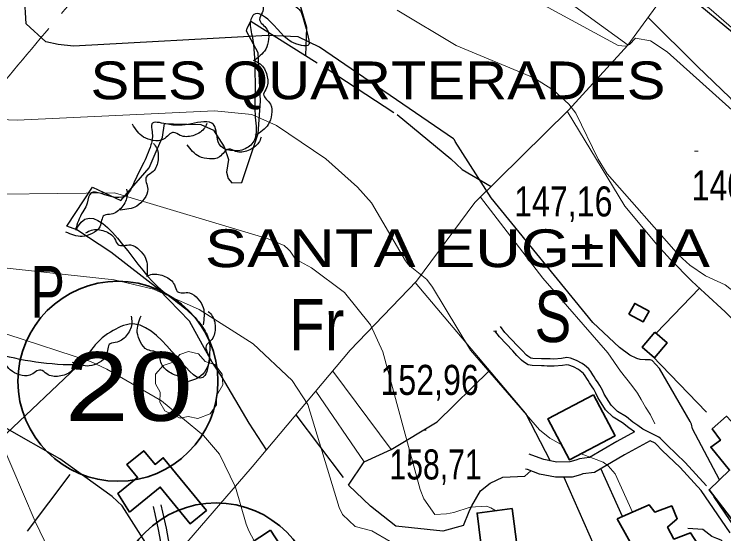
# Model space of a CAD drawing. Extents: x 483847 to 488453, y 4383581 to 4386795.
# Drawn here: x 485871.9 to 486078.4, y 4386183.2 to 4386334.4 of the extents above; entities that cross this region are included whole.
import ezdxf
from ezdxf.enums import TextEntityAlignment as Align

# ---------------------------------------------------------------- set-up
doc = ezdxf.new("R2010")
doc.units = 0
doc.header["$LTSCALE"] = 3.8
doc.linetypes.add('LONG_DASHED', pattern=[7.5, 6, -1.5])
doc.linetypes.add('MEDIUM_DASHED', pattern=[4.5, 3, -1.5])
for name, color, linetype, lineweight in [('13', 7, 'Continuous', 25), ('15', 7, 'LONG_DASHED', 13), ('25', 7, 'LONG_DASHED', 25), ('27', 7, 'Continuous', 25), ('29', 7, 'Continuous', 13), ('38', 7, 'Continuous', 25), ('47', 7, 'Continuous', 35), ('51', 7, 'Continuous', 13), ('6', 7, 'Continuous', 35), ('7', 7, 'Continuous', 13), ('8', 7, 'Continuous', 25), ('9', 7, 'Continuous', 13)]:
    doc.layers.add(name, color=color, linetype=linetype, lineweight=lineweight)
doc.layers.add('31', color=7, linetype='Continuous')
doc.layers.add('5', color=7, linetype='Continuous')

msp = doc.modelspace()

# ---------------------------------------------------------------- linework, layer by layer
at = {"layer": '15'}
msp.add_spline([(485669.49, 4386110.7), (485685.13, 4386128.86), (485703.26, 4386142.48), (485721.48, 4386157.08), (485732.87, 4386172.22), (485748.75, 4386190.98), (485763.29, 4386210.88), (485783.67, 4386229.94), (485800.63, 4386245.68), (485821.91, 4386264.74), (485838.88, 4386275.82), (485851.88, 4386292.82), (485869.08, 4386314.93), (485890.07, 4386339.7), (485910.38, 4386364.39), (485923.72, 4386389.19)], degree=3, dxfattribs=at)
at = {"layer": '25'}
for p, q in [((486058.68, 4386241.54), (486071.29, 4386254.7)), ((486057.53, 4386235.02), (486076.64, 4386215.15)), ((485953.85, 4386217.76), (485969.57, 4386196.96)), ((486020.69, 4386218.29), (486027.83, 4386204.45)), ((486048.89, 4386188.2), (486042.62, 4386202.14))]:
    msp.add_line(p, q, dxfattribs=at)
for points in [[(486109.93, 4386354.85), (486096.01, 4386332.39), (486093.79, 4386328.82), (486089.41, 4386327.31), (486086.93, 4386326.97), (486086.41, 4386326.98), (486086.11, 4386327.06), (486084.46, 4386327.68), (486080.88, 4386329.08), (486069.17, 4386338.86), (486065.38, 4386341.84), (486055.93, 4386346.85), (486046.31, 4386351.04), (486038.62, 4386353.77), (486023.21, 4386362.77), (485980.57, 4386387.55), (485981.05, 4386395.47)], [(485956.74, 4386322.37), (485957.02, 4386330.56), (485954.87, 4386337.79), (485954.04, 4386342.83), (485957.28, 4386348.79), (485968.05, 4386357.04), (485973.23, 4386362.44), (485979.91, 4386367.75), (485983.93, 4386370.77), (485987.74, 4386369.59), (486016.42, 4386349.82), (486021.76, 4386344.94)], [(485945.32, 4386207.59), (485940.22, 4386215.39), (485932.16, 4386229.02), (485929.44, 4386233.11), (485926.66, 4386238.17), (485922.86, 4386245.06), (485913.83, 4386254.34), (485905.23, 4386261.07), (485900.03, 4386265.19), (485890.07, 4386271.64), (485887.16, 4386272.73), (485894.68, 4386284.1), (485902.87, 4386280.16), (485911.11, 4386289.72), (485913.21, 4386294.42), (485914.99, 4386298.67), (485915.65, 4386302.56), (485918.2, 4386302.53), (485926.15, 4386302.34), (485929.88, 4386300.63), (485932.96, 4386295.79), (485934.19, 4386292.17), (485933.61, 4386288.42), (485934.18, 4386286.61), (485935.21, 4386285.32), (485938.14, 4386285.43), (485942.85, 4386299.7), (485943.51, 4386309.07), (485942.88, 4386323.18), (485939.45, 4386329.53), (485939.68, 4386330.36), (485940.69, 4386332.37), (485963.22, 4386318.31), (485983.3, 4386305.19), (485998.94, 4386292.29), (486002.2, 4386289.17), (486010.68, 4386284.26)], [(486002.59, 4386185.61), (485996.57, 4386183.97), (485982.93, 4386185.37), (485975.51, 4386191.25), (485969.15, 4386197.35), (485973.67, 4386204.11), (485981.6, 4386207.75), (485995, 4386215.73), (486010.19, 4386230.74)], [(486002.59, 4386185.61), (486004.3, 4386189.64), (486005, 4386191.28), (486007.54, 4386195.67), (486010.35, 4386197.88), (486014.05, 4386199.63), (486020.43, 4386199.99), (486022.18, 4386201.49)], [(486031.81, 4386199.64), (486040.55, 4386179.89), (486046.24, 4386168.48), (486048.75, 4386165.14), (486052.76, 4386157.13), (486057, 4386150.54)]]:
    msp.add_lwpolyline(points, dxfattribs=at)
at = {"layer": '27'}
for points in [[(485978.1, 4386409.04), (485977.69, 4386401.47), (485977.49, 4386397.57), (485977.14, 4386388.87), (485977.44, 4386383.77), (485977.48, 4386375.66), (485974.93, 4386365.79), (485961.93, 4386359.08), (485960.27, 4386358.42), (485957.35, 4386353.29), (485952.49, 4386344.43), (485951.68, 4386339.86), (485952.03, 4386338.58), (485955.14, 4386335.31), (485956.08, 4386332.9), (485956.87, 4386330.19), (485957.57, 4386326.87), (485957.63, 4386325.6), (485955.45, 4386325.33), (485946.24, 4386332.44), (485941.62, 4386334.31), (485940.77, 4386332.89), (485941.08, 4386328.16), (485941.91, 4386317.79), (485941.97, 4386311.71), (485942.01, 4386304.44), (485941.77, 4386297.84), (485939.11, 4386295.25), (485931.55, 4386296.56), (485930.77, 4386299.64), (485929.9, 4386302.28), (485923.45, 4386302.53), (485916.02, 4386302.48), (485911.9, 4386302.47), (485912.01, 4386300.21), (485911.66, 4386296.39), (485909.25, 4386290.57), (485906.55, 4386285.06), (485904.62, 4386281.79), (485897.13, 4386282.19), (485894.28, 4386282.46), (485893.11, 4386279.4), (485890.79, 4386274.86), (485889.85, 4386271.64), (485890.31, 4386272.46), (485912.07, 4386256.62), (485918.29, 4386251.35), (485926.44, 4386243.73), (485928.55, 4386239.35), (485928.73, 4386235.89), (485927.36, 4386229.24), (485906.94, 4386244.24), (485900.68, 4386242.37), (485894.83, 4386237.43), (485890.72, 4386232.84), (485886.13, 4386232.38), (485861.89, 4386237.53), (485854.96, 4386240.93), (485846.5, 4386246.9), (485842.66, 4386251.76), (485835.03, 4386253.37), (485814.48, 4386243.08), (485810.53, 4386239.69), (485803.75, 4386238.36), (485798.04, 4386237.69), (485791.69, 4386239.81), (485789.69, 4386246.29), (485789.61, 4386246.29), (485788.58, 4386247.58), (485780.18, 4386258.21), (485774.86, 4386258.88), (485762.26, 4386259.22), (485746.2, 4386259.07), (485729.6, 4386258.26), (485716.66, 4386255.59), (485715.98, 4386255), (485703.77, 4386246.32), (485696.87, 4386235.77), (485694.55, 4386231.3), (485682.79, 4386227.41), (485672.44, 4386227.79), (485665.18, 4386229.09), (485656.13, 4386236.05), (485650.69, 4386241.01)], [(485940.22, 4386342.47), (485941.8, 4386341.66), (485943.92, 4386338.52), (485944.02, 4386334.83), (485943.26, 4386332.92), (485945.4, 4386330.08), (485945.87, 4386327.13), (485945.05, 4386324.22), (485941.45, 4386320.81)], [(485941.92, 4386320.83), (485943.45, 4386319.94), (485945.41, 4386316.69), (485945.32, 4386313), (485944.46, 4386311.14), (485946.45, 4386308.19), (485946.77, 4386305.22), (485945.81, 4386302.35), (485942.04, 4386299.13)], [(485927.96, 4386302.56), (485927.07, 4386301.02), (485923.82, 4386299.06), (485920.13, 4386299.15), (485918.27, 4386300.01), (485915.32, 4386298.02), (485912.35, 4386297.7), (485909.48, 4386298.66), (485906.26, 4386302.42)], [(485943.74, 4386298.64), (485943.01, 4386297.02), (485939.96, 4386294.76), (485936.28, 4386294.5), (485934.34, 4386295.17), (485931.6, 4386292.9), (485928.67, 4386292.3), (485925.73, 4386292.98), (485922.16, 4386296.43)], [(485912.39, 4386296.83), (485913.36, 4386295.34), (485913.65, 4386291.56), (485911.91, 4386288.3), (485910.3, 4386287.02), (485910.75, 4386283.5), (485909.7, 4386280.7), (485907.55, 4386278.58), (485902.73, 4386277.4)], [(485904.59, 4386283.5), (485904.73, 4386281.73), (485903.19, 4386278.26), (485900.11, 4386276.23), (485898.08, 4386275.86), (485896.8, 4386272.54), (485894.55, 4386270.59), (485891.65, 4386269.74), (485886.85, 4386270.99)], [(485892.71, 4386270.8), (485894.32, 4386271.55), (485898.11, 4386271.29), (485901.08, 4386269.1), (485902.11, 4386267.32), (485905.67, 4386267.26), (485908.28, 4386265.82), (485910.08, 4386263.39), (485910.55, 4386258.45)], [(485910.33, 4386258.13), (485912.01, 4386258.71), (485915.75, 4386258.08), (485918.49, 4386255.6), (485919.34, 4386253.73), (485922.87, 4386253.31), (485925.32, 4386251.61), (485926.86, 4386249.01), (485926.84, 4386244.05)], [(485928.34, 4386247.9), (485929.52, 4386246.57), (485930.35, 4386242.87), (485929.1, 4386239.4), (485927.7, 4386237.89), (485928.66, 4386234.47), (485928.02, 4386231.56), (485926.21, 4386229.13), (485921.62, 4386227.27)], [(485905.88, 4386246.49), (485906.12, 4386244.73), (485904.77, 4386241.18), (485901.81, 4386238.98), (485899.81, 4386238.51), (485898.71, 4386235.12), (485896.57, 4386233.04), (485893.72, 4386232.04), (485888.86, 4386233.02)], [(485921.84, 4386229.31), (485920.07, 4386229.11), (485916.56, 4386230.54), (485914.43, 4386233.56), (485914.01, 4386235.57), (485910.65, 4386236.75), (485908.63, 4386238.94), (485907.69, 4386241.81), (485908.79, 4386246.65)], [(485889.58, 4386231.86), (485888.47, 4386230.48), (485884.96, 4386229.05), (485881.32, 4386229.7), (485879.61, 4386230.84), (485876.39, 4386229.33), (485873.41, 4386229.47), (485870.73, 4386230.86), (485868.12, 4386235.09)]]:
    msp.add_spline(points, degree=3, dxfattribs=at)
at = {"layer": '29'}
msp.add_lwpolyline([(485920.21, 4386216.81), (485915.67, 4386218.93), (485914.26, 4386221.47), (485914.36, 4386224.45), (485912.99, 4386226.86), (485913.03, 4386229.61), (485915.19, 4386232.21), (485918.38, 4386233.21), (485920.03, 4386235.4), (485922.6, 4386236.23), (485925.46, 4386235.58), (485927.41, 4386233.31), (485930.22, 4386232.49), (485932.35, 4386229.64), (485932.59, 4386226.51), (485930.71, 4386223.36), (485930.71, 4386220.68), (485928.89, 4386218.07), (485925.27, 4386216.73), (485922.5, 4386217.36)], close=True, dxfattribs=at)
at = {"layer": '38'}
for points in [[(486052.42, 4386212.85), (486050.7, 4386214.01), (486048.86, 4386215.52), (486046.15, 4386217.15), (486043.97, 4386219.24), (486041.69, 4386222.84), (486041.17, 4386224.07), (486040.55, 4386225.23), (486040.05, 4386225.96), (486039.32, 4386227.1), (486038.86, 4386227.79), (486038.5, 4386228.4), (486038, 4386229.2), (486037.55, 4386229.8), (486036.6, 4386230.64), (486036.08, 4386230.98), (486034.64, 4386231.73), (486033.27, 4386232.3), (486032.7, 4386232.36), (486031.41, 4386232.17), (486029.02, 4386231.98), (486027.87, 4386231.99), (486026.97, 4386232), (486026.14, 4386232.02), (486025.31, 4386232.03), (486022.56, 4386232.14), (486021.48, 4386232.33), (486020.06, 4386233.2), (486019.47, 4386233.72), (486018.19, 4386235.11), (486016.94, 4386236.4), (486013.07, 4386240.47), (486011.72, 4386242.24)], [(486052.42, 4386212.85), (486047.23, 4386210.02), (486039.29, 4386205.34), (486036.39, 4386204.97), (486035.3, 4386204.62), (486033.54, 4386204.09), (486029.83, 4386204.07), (486025.99, 4386204.8), (486022.53, 4386206.11), (486021.71, 4386206.31)], [(486080.19, 4386183.44), (486071.76, 4386195.81), (486065.68, 4386202.45), (486060.44, 4386207.47), (486058.62, 4386209.35), (486058.4, 4386209.51), (486056.93, 4386210.26)], [(485913.71, 4386140.37), (485915.57, 4386154.27), (485917.25, 4386167.45), (485916.42, 4386171.44), (485915.09, 4386177.69), (485913.83, 4386184.39), (485912.85, 4386188.97), (485912.36, 4386191.08)], [(486084.36, 4386173.63), (486082.08, 4386176.59), (486077.57, 4386181.31), (486076.37, 4386181.85), (486074.88, 4386182.4), (486072.28, 4386184.39), (486067.94, 4386184.75)]]:
    msp.add_lwpolyline(points, dxfattribs=at)
at = {"layer": '38', "linetype": 'MEDIUM_DASHED'}
for points in [[(486081.9, 4386184.6), (486073.39, 4386197.11), (486067.17, 4386203.9), (486061.9, 4386208.95), (486060, 4386210.9), (486059.51, 4386211.27), (486056.79, 4386212.65), (486054.81, 4386213.68), (486053.39, 4386214.7), (486051.94, 4386215.68), (486050.05, 4386217.22), (486047.42, 4386218.81), (486045.59, 4386220.57), (486043.54, 4386223.81), (486043.05, 4386224.98), (486042.32, 4386226.3), (486041.78, 4386227.11), (486041.06, 4386228.23), (486040.62, 4386228.89), (486040.27, 4386229.48), (486039.71, 4386230.38), (486039.08, 4386231.22), (486037.85, 4386232.3), (486037.12, 4386232.77), (486035.52, 4386233.61), (486033.79, 4386234.33), (486032.66, 4386234.45), (486031.17, 4386234.23), (486028.95, 4386234.05), (486027.89, 4386234.06), (486027, 4386234.07), (486026.18, 4386234.09), (486025.37, 4386234.1), (486022.78, 4386234.21), (486022.23, 4386234.3), (486021.3, 4386234.87), (486020.93, 4386235.21), (486019.7, 4386236.54), (486018.43, 4386237.84), (486014.65, 4386241.81), (486013.37, 4386243.5)], [(486056.93, 4386210.26), (486049.43, 4386206.15), (486040.76, 4386201.04), (486037.36, 4386200.61), (486036.63, 4386200.37), (486034.21, 4386199.64), (486029.42, 4386199.62), (486024.77, 4386200.5), (486021.22, 4386201.85), (486020.68, 4386201.98)], [(485916.27, 4386141.67), (485917.91, 4386153.96), (485919.64, 4386167.55), (485918.73, 4386171.93), (485917.41, 4386178.16), (485916.15, 4386184.86), (485915.16, 4386189.49), (485914.65, 4386191.62)]]:
    msp.add_lwpolyline(points, dxfattribs=at)
at = {"layer": '47'}
for points in [[(486050.75, 4386247.13), (486054.91, 4386244.85), (486056.61, 4386247.94), (486052.45, 4386250.22)], [(486058.32, 4386241.84), (486054.61, 4386237.51), (486058.22, 4386234.41), (486061.93, 4386238.74)], [(486040.43, 4386223.64), (486027.16, 4386216.6), (486033.48, 4386204.68), (486046.75, 4386211.72)], [(486083.16, 4386184.23), (486074.1, 4386195.99), (486080.04, 4386201.68), (486074.58, 4386208.44), (486077.38, 4386210.43), (486075.03, 4386213.76), (486079.21, 4386217.38), (486087.12, 4386208.86), (486094.93, 4386214.45), (486092.24, 4386215.54), (486100.27, 4386220.68), (486102.97, 4386215.84), (486098.34, 4386211.63), (486102.54, 4386206.31), (486100, 4386202.37), (486102.28, 4386198.59), (486093.85, 4386191.43), (486089.34, 4386196.22), (486085.22, 4386191.86), (486087.43, 4386188.82)], [(485905.4, 4386189.48), (485914.36, 4386196.78), (485923.06, 4386186.09), (485927.81, 4386189.97), (485915.26, 4386205.32), (485912.85, 4386203.36), (485909.58, 4386207.37), (485904.67, 4386203.37), (485907.77, 4386199.55), (485902.01, 4386194.88)], [(486016.77, 4386190.51), (486018.29, 4386178.58), (486008.1, 4386177.28), (486006.58, 4386189.21)], [(486047.34, 4386187.52), (486056.78, 4386170.65), (486062.52, 4386172.9), (486068.56, 4386175.81), (486072.12, 4386178.24), (486068.67, 4386183.46), (486063.84, 4386181.66), (486062.02, 4386185.14), (486064.83, 4386187.57), (486063.23, 4386191.27), (486058.33, 4386189.47), (486056.7, 4386191.59)], [(485946.45, 4386184.24), (485936.81, 4386177.9), (485942.48, 4386169.29), (485952.12, 4386175.63)]]:
    msp.add_lwpolyline(points, close=True, dxfattribs=at)
at = {"layer": '51'}
for p, q in [((485988.55, 4386256.36), (486020.69, 4386218.29)), ((485964.55, 4386230.52), (485981.6, 4386207.75)), ((485959.69, 4386224.72), (485973.67, 4386204.11))]:
    msp.add_line(p, q, dxfattribs=at)
for points in [[(486025.17, 4386358.24), (486019.55, 4386347.97), (486050.52, 4386325.39)], [(486025.53, 4386356.89), (486060.47, 4386339.21), (486050.46, 4386325.45), (486033.14, 4386306.51), (486005.96, 4386279.58), (485988.9, 4386256.72), (485969.63, 4386236.58), (485941.16, 4386202.63), (485920.25, 4386178.54), (485936.45, 4386162.1)], [(486056.32, 4386333.5), (486070.76, 4386319.17), (486080.09, 4386310.19), (486085.18, 4386304.18), (486093.09, 4386295.74), (486099.52, 4386289.05), (486102.69, 4386285.4), (486105.64, 4386281.46), (486112.07, 4386269.66), (486113.97, 4386265.65), (486116.95, 4386259.01), (486119.28, 4386254.4), (486124.94, 4386246.21), (486132.19, 4386233.2)], [(486032.83, 4386306.2), (486049.55, 4386278.51), (486058.84, 4386267.34), (486062.9, 4386263.01), (486069.04, 4386256.69), (486072.89, 4386253.26), (486078.82, 4386247.77), (486084.52, 4386242.14), (486088.06, 4386238.41), (486092.11, 4386232.43), (486094.89, 4386227.88), (486100.89, 4386219.58)], [(486007.58, 4386281.18), (486025.68, 4386257.61), (486044.58, 4386235.88), (486048.33, 4386230.5), (486051.65, 4386226.33), (486053.27, 4386224.13), (486054.29, 4386222.24), (486055.61, 4386220.04), (486057.01, 4386217.85), (486058.32, 4386215.2)], [(485891.93, 4386233.49), (485867.81, 4386210.65), (485877.98, 4386186.8), (485901.59, 4386137.69)]]:
    msp.add_lwpolyline(points, dxfattribs=at)
at = {"layer": '6', "lineweight": 25}
msp.add_line((485888.06, 4386200.41), (485875.65, 4386183.9), dxfattribs=at)
at = {"layer": '6'}
for centre in [(485902.06, 4386227.58), (485930.62, 4386163.06)]:
    msp.add_circle(centre, 29.1, dxfattribs=at)
at = {"layer": '7'}
for p, q in [((486069.87, 4386294.6), (486070.87, 4386294.6)), ((486039.04, 4386267.34), (486040.04, 4386267.34)), ((486011.31, 4386242.2), (486012.31, 4386242.2)), ((485990.79, 4386213.36), (485991.79, 4386213.36))]:
    msp.add_line(p, q, dxfattribs=at)
at = {"layer": '8'}
for points in [[(486077.14, 4386198.9), (486069.25, 4386213.69), (486068.95, 4386215.11), (486068.61, 4386215.89), (486059.66, 4386231.33), (486057.52, 4386233.66), (486056.98, 4386233.82), (486056.53, 4386233.85), (486055.45, 4386233.8), (486054.01, 4386233.94), (486053.05, 4386234.24), (486051.02, 4386235.2), (486048.01, 4386237.41), (486040.22, 4386244.72), (486010.71, 4386280.98), (486000.21, 4386297.38), (486000.02, 4386297.81), (485999.92, 4386297.97), (485999.75, 4386298.12), (485960.72, 4386324.82), (485954.53, 4386327.85), (485945.72, 4386328.19), (485889.16, 4386325.12), (485884.7, 4386325.59), (485881.1, 4386326.36), (485875.32, 4386331.58), (485874.83, 4386339.83)], [(485957.43, 4386097.66), (485951.43, 4386113.03), (485950.76, 4386115.75), (485950.93, 4386116.43), (485950.94, 4386116.59), (485950.92, 4386116.75), (485950.69, 4386117.23), (485948.45, 4386119.39), (485946.11, 4386122.27), (485932.32, 4386143.68), (485931.56, 4386145.96), (485929.81, 4386149.71), (485903.25, 4386191.3), (485900.33, 4386193.99), (485885.11, 4386205), (485869.16, 4386214.13)]]:
    msp.add_lwpolyline(points, dxfattribs=at)
at = {"layer": '9'}
for points in [[(485891.73, 4386444.65), (485891.89, 4386444.51), (485892.55, 4386443.6), (485897.9, 4386439.09), (485903.65, 4386435.46), (485919.61, 4386428.73), (485929.79, 4386423.31), (485931.61, 4386421.58), (485932.99, 4386419.75), (485934.33, 4386412.31), (485934.52, 4386406.01), (485935.17, 4386404.9), (485936.09, 4386404.06), (485941.54, 4386403.34), (485949.65, 4386404.29), (485951.71, 4386404.13), (485953.13, 4386403.19), (485954.19, 4386402.34), (485988.32, 4386388.08), (486074.04, 4386336.31), (486089.99, 4386322.37), (486091.9, 4386320.2), (486129.04, 4386301.02)], [(486128.35, 4386254.52), (486119.85, 4386260.91), (486116.84, 4386263.45), (486115.94, 4386264.48), (486100.8, 4386286.94), (486094.03, 4386294.64), (486061.85, 4386323.46), (486057.04, 4386326.65), (486052.65, 4386327.42), (486050.9, 4386325.6), (486050.36, 4386325.33), (486049.81, 4386325.15), (486047.64, 4386325.34), (486003.46, 4386349.39)], [(485854.99, 4386341.63), (485855.75, 4386331.55), (485861.06, 4386313.53), (485861.43, 4386311.33), (485861.29, 4386309.79), (485860.41, 4386306.44), (485865.05, 4386303.91), (485872.72, 4386303.53), (485930.13, 4386306.33), (485940.98, 4386305.22), (485948.2, 4386302.05), (485962.56, 4386292.33), (485971.79, 4386284.11), (485975.82, 4386279.5), (485985.79, 4386262.65), (485986.64, 4386261.48), (485991.92, 4386257.16), (485993.63, 4386254.98), (486004.66, 4386236.6), (486024.71, 4386213.41), (486027.78, 4386211.05), (486031.08, 4386209.21)], [(486117.94, 4386215.07), (486111.77, 4386223.26), (486110.71, 4386225.36), (486110.14, 4386230.82), (486109.74, 4386231.5), (486109.19, 4386232.17), (486101.32, 4386237.51), (486100.09, 4386238.61), (486099.49, 4386239.37), (486099.29, 4386239.57), (486078.78, 4386255.68), (486073.01, 4386258.23), (486068.54, 4386261.36), (486065.31, 4386264.27), (486044.42, 4386287.91), (486041.8, 4386292.24), (486035.28, 4386305.61), (486033.28, 4386308.22), (486028.83, 4386312.35), (486023.1, 4386315.94), (486000.47, 4386325.31), (485983.36, 4386335.61)], [(485941.66, 4386181.09), (485940.14, 4386184.07), (485939.37, 4386186.02), (485936.24, 4386196.72), (485931.61, 4386206.36), (485926.94, 4386211.82), (485914.69, 4386221.91), (485898.85, 4386231.11), (485894.06, 4386233.3), (485869.71, 4386241.32), (485849.92, 4386245.17), (485809.25, 4386247.36), (485807.07, 4386248.04), (485805.5, 4386248.94), (485804.8, 4386253.98), (485808.3, 4386262.25), (485808.98, 4386265.7), (485808.14, 4386276.65), (485808.21, 4386278.06), (485808.71, 4386280.06), (485809.79, 4386282.08), (485812.13, 4386285.21)], [(485851.39, 4386281.87), (485901.09, 4386282.43), (485945.78, 4386269.03), (485950.42, 4386267.1), (485951.61, 4386266.04), (485952.13, 4386265.45), (485953.55, 4386263.37), (485954.12, 4386262.92), (485958.35, 4386260.6), (485967.99, 4386253.46), (485975.54, 4386244.03), (485979.14, 4386236.18), (485990.05, 4386196.1), (485991.08, 4386193.34), (485994.32, 4386188.8), (485997.63, 4386188.94), (485999.84, 4386189.39), (486004.53, 4386190.88), (486009.34, 4386191.2), (486010.56, 4386190.73), (486011.73, 4386190.01), (486011.84, 4386189.88)], [(485842.92, 4386263.45), (485900.98, 4386257.14), (485912.42, 4386254.36), (485925.66, 4386248.44), (485941.44, 4386238.47), (485952.76, 4386227.8), (485957.29, 4386220.79), (485966.44, 4386190.8), (485967.41, 4386188.77), (485971.14, 4386185.34), (485975.94, 4386184), (485997.25, 4386171.6)], [(486036.9, 4386206.49), (486043.23, 4386204.05), (486044.76, 4386202.98), (486046.76, 4386200.59), (486051.84, 4386189.48)]]:
    msp.add_lwpolyline(points, dxfattribs=at)

# ---------------------------------------------------------------- texts
at = {"layer": '13', "width": 1.25}
msp.add_text('20', height=20, dxfattribs=at).set_placement((485905.24, 4386216.05), align=Align.CENTER)
at = {"layer": '31'}
for s, width, p in [('P', 0.75, (485881.62, 4386246.13)), ('S', 0.8, (486028.64, 4386238.98)), ('Fr', 0.85, (485959.9, 4386236.54))]:
    msp.add_text(s, height=15, dxfattribs=dict(at, width=width)).set_placement(p, align=Align.CENTER)
at = {"layer": '5'}
for s, width, p in [('SES QUARTERADES', 1.15, (486061.39, 4386309.66)), ('SANTA EUG±NIA', 1.25, (486074.37, 4386260.79))]:
    msp.add_text(s, height=11, dxfattribs=dict(at, width=width)).set_placement(p, align=Align.RIGHT)
at = {"layer": '7'}
for s, width, p in [('140,43', 0.8, (486069.01, 4386280.2)), ('147,16', 0.8, (486017.35, 4386275.55)), ('152,96', 0.8, (485978.45, 4386223.6)), ('158,71', 0.75, (485981.07, 4386198.99))]:
    msp.add_text(s, height=8.75, dxfattribs=dict(at, width=width)).set_placement(p)

doc.saveas('drawing.dxf')
